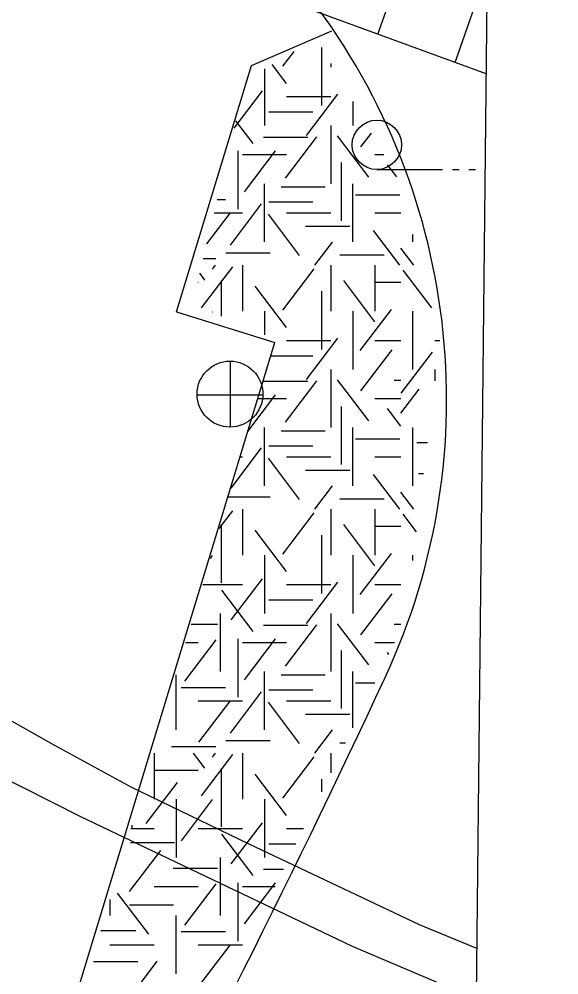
# Model space of a CAD drawing. Extents: x 419101 to 420177, y 4451541 to 4452254.
# Drawn here: x 420156.69 to 420173.1, y 4451997.49 to 4452026.51 of the extents above; entities that cross this region are included whole.
import ezdxf

# ---------------------------------------------------------------- set-up
doc = ezdxf.new("R2010")
doc.units = 0
for name, color, linetype in [('0_ÖNERİ_LEJAND', 7, 'Continuous'), ('3_HALİHAZIR', 7, 'Continuous'), ('Level 41', 7, 'Continuous'), ('Level 62', 7, 'Continuous')]:
    doc.layers.add(name, color=color, linetype=linetype)

msp = doc.modelspace()

# ---------------------------------------------------------------- linework, layer by layer
at = {"layer": '0_ÖNERİ_LEJAND'}
msp.add_lwpolyline([(419108.722, 4452245.778), (420173.096, 4452234.536), (420165.768, 4451540.511), (419101.295, 4451551.753)], close=True, dxfattribs=at)
at = {"layer": '3_HALİHAZIR'}
for p, q in [((420167.597, 4452026.051), (420169.027, 4452030.179)), ((420169.944, 4452025.191), (420170.915, 4452027.993)), ((420167.563, 4452021.944), (420169.563, 4452021.944)), ((420169.863, 4452021.944), (420170.063, 4452021.944)), ((420170.363, 4452021.944), (420170.563, 4452021.944)), ((420163.115, 4452014.117), (420163.115, 4452016.117)), ((420162.095, 4452015.107), (420164.095, 4452015.107))]:
    msp.add_line(p, q, dxfattribs=at)
for points in [[(420170.882, 4452024.847), (420163.345, 4452027.61), (420153.498, 4452031.252), (420149.703, 4452032.376), (420145.477, 4452033.596), (420142.683, 4452034.409)], [(420170.602, 4451998.293), (420168.86, 4451999.004), (420163.679, 4452001.454), (420160.096, 4452003.186), (420157.752, 4452004.468), (420155.484, 4452005.738), (420153.901, 4452006.714), (420152.253, 4452007.798), (420150.641, 4452009.235), (420148.989, 4452011.076), (420147.39, 4452013.155), (420146.108, 4452015.256), (420145.141, 4452017.244), (420144.301, 4452019.881), (420143.734, 4452024.564), (420143.42, 4452030.88)], [(420142.209, 4452022.28), (420142.82, 4452018.804), (420143.615, 4452016.331), (420144.698, 4452013.89), (420145.916, 4452011.954), (420147.404, 4452010.059), (420148.843, 4452008.626), (420151.105, 4452006.579), (420154.182, 4452004.504), (420158.533, 4452002.312), (420166.812, 4451998.362), (420170.586, 4451996.757)]]:
    msp.add_lwpolyline(points, dxfattribs=at)
for centre, radius in [((420167.563, 4452022.694), 0.75), ((420163.1, 4452015.125), 1)]:
    msp.add_circle(centre, radius, dxfattribs=at)
at = {"layer": 'Level 41'}
for p, q in [((420164.71, 4452025.083), (420165.046, 4452025.525)), ((420165.881, 4452025.645), (420165.881, 4452023.891)), ((420164.817, 4452024.557), (420164.378, 4452025.135)), ((420166.163, 4452025.161), (420166.163, 4452025.048)), ((420164.149, 4452025.002), (420164.149, 4452023.281)), ((420163.225, 4452023.199), (420164.09, 4452024.334)), ((420165.43, 4452022.98), (420166.379, 4452024.23)), ((420163.454, 4452024.164), (420163.477, 4452024.164)), ((420164.82, 4452024.164), (420166.163, 4452024.164)), ((420166.835, 4452024.009), (420166.835, 4452023.281)), ((420166.835, 4452024.009), (420166.835, 4452023.281)), ((420164.28, 4452023.694), (420165.623, 4452023.694)), ((420163.805, 4452022.735), (420163.279, 4452023.426)), ((420166.163, 4452023.281), (420166.163, 4452021.514)), ((420167.081, 4452022.629), (420167.397, 4452023.045)), ((420164.12, 4452022.924), (420165.463, 4452022.924)), ((420164.79, 4452021.683), (420165.74, 4452022.933)), ((420167.32, 4452021.717), (420166.371, 4452022.966)), ((420163.338, 4452022.509), (420163.338, 4452020.741)), ((420163.538, 4452021.263), (420164.487, 4452022.512)), ((420163.477, 4452022.397), (420164.82, 4452022.397)), ((420167.506, 4452022.397), (420167.776, 4452022.397)), ((420166.481, 4452022.159), (420166.481, 4452020.391)), ((420168.172, 4452021.718), (420167.888, 4452022.091)), ((420164.149, 4452019.746), (420164.149, 4452021.514)), ((420164.654, 4452021.416), (420165.997, 4452021.416)), ((420166.835, 4452019.746), (420166.835, 4452021.514)), ((420162.712, 4452021.031), (420162.96, 4452021.031)), ((420166.917, 4452021.171), (420168.26, 4452021.171)), ((420163.113, 4452019.649), (420164.062, 4452020.899)), ((420164.28, 4452020.96), (420165.623, 4452020.96)), ((420162.394, 4452019.687), (420163.102, 4452020.619)), ((420162.617, 4452020.63), (420163.477, 4452020.63)), ((420165.216, 4452019.335), (420164.266, 4452020.584)), ((420164.82, 4452020.63), (420166.163, 4452020.63)), ((420167.506, 4452020.63), (420168.294, 4452020.63)), ((420165.399, 4452020.223), (420166.742, 4452020.223)), ((420168.265, 4452019.037), (420167.463, 4452020.093)), ((420168.656, 4452019.746), (420168.656, 4452019.968)), ((420165.682, 4452019.037), (420166.219, 4452019.743)), ((420162.976, 4452019.418), (420164.319, 4452019.418)), ((420166.438, 4452019.349), (420167.781, 4452019.349)), ((420168.688, 4452019.037), (420168.294, 4452019.555)), ((420162.236, 4452017.747), (420163.183, 4452018.993)), ((420162.289, 4452019.243), (420162.667, 4452019.243)), ((420162.566, 4452018.917), (420162.657, 4452019.037)), ((420163.477, 4452019.037), (420163.477, 4452017.639)), ((420166.163, 4452019.037), (420166.163, 4452017.639)), ((420167.506, 4452019.037), (420167.506, 4452017.639)), ((420167.506, 4452019.037), (420167.506, 4452017.639)), ((420162.34, 4452018.585), (420162.182, 4452018.793)), ((420164.71, 4452017.674), (420165.659, 4452018.924)), ((420169.231, 4452017.749), (420168.366, 4452018.889)), ((420162.118, 4452018.523), (420162.134, 4452018.523)), ((420162.833, 4452018.57), (420162.833, 4452017.491)), ((420164.817, 4452017.148), (420163.868, 4452018.397)), ((420167.507, 4452017.323), (420166.558, 4452018.572)), ((420167.506, 4452018.523), (420168.294, 4452018.523)), ((420165.881, 4452018.249), (420165.881, 4452016.482)), ((420162.557, 4452017.609), (420162.571, 4452017.627)), ((420164.149, 4452017.639), (420164.149, 4452016.927)), ((420166.835, 4452017.639), (420166.835, 4452015.872)), ((420166.835, 4452017.639), (420166.835, 4452015.872)), ((420167.055, 4452016.446), (420168.004, 4452017.696)), ((420168.656, 4452015.872), (420168.656, 4452017.639)), ((420164.82, 4452016.755), (420166.163, 4452016.755)), ((420165.43, 4452015.571), (420166.379, 4452016.821)), ((420167.506, 4452016.755), (420168.294, 4452016.755)), ((420169.327, 4452016.755), (420169.476, 4452016.755)), ((420167.081, 4452015.22), (420168.031, 4452016.469)), ((420168.304, 4452015.151), (420169.253, 4452016.4)), ((420164.319, 4452016.285), (420165.623, 4452016.285)), ((420166.163, 4452015.872), (420166.163, 4452014.105)), ((420169.327, 4452015.872), (420169.327, 4452015.528)), ((420164.12, 4452015.515), (420165.463, 4452015.515)), ((420164.79, 4452014.274), (420165.74, 4452015.524)), ((420167.32, 4452014.308), (420166.371, 4452015.557)), ((420168.09, 4452015.548), (420168.294, 4452015.548)), ((420168.294, 4452014.542), (420168.853, 4452015.278)), ((420163.642, 4452013.991), (420164.487, 4452015.103)), ((420163.936, 4452014.988), (420164.82, 4452014.988)), ((420167.506, 4452014.988), (420168.294, 4452014.988)), ((420166.481, 4452014.75), (420166.481, 4452012.982)), ((420168.294, 4452014.148), (420167.888, 4452014.682)), ((420164.149, 4452012.337), (420164.149, 4452014.105)), ((420166.835, 4452012.337), (420166.835, 4452014.105)), ((420168.656, 4452012.337), (420168.656, 4452014.105)), ((420164.654, 4452014.007), (420165.997, 4452014.007)), ((420166.917, 4452013.762), (420168.26, 4452013.762)), ((420163.134, 4452012.268), (420164.062, 4452013.49)), ((420164.28, 4452013.551), (420165.623, 4452013.551)), ((420168.779, 4452013.656), (420169.1, 4452013.656)), ((420163.415, 4452013.221), (420163.477, 4452013.221)), ((420165.216, 4452011.926), (420164.266, 4452013.175)), ((420164.82, 4452013.221), (420166.163, 4452013.221)), ((420167.506, 4452013.221), (420168.294, 4452013.221)), ((420165.399, 4452012.814), (420166.742, 4452012.814)), ((420168.265, 4452011.628), (420167.463, 4452012.684)), ((420168.833, 4452012.71), (420168.986, 4452012.71)), ((420165.682, 4452011.628), (420166.219, 4452012.334)), ((420168.688, 4452011.628), (420168.294, 4452012.146)), ((420163.058, 4452012.009), (420164.319, 4452012.009)), ((420166.438, 4452011.94), (420167.781, 4452011.94)), ((420162.773, 4452011.045), (420163.183, 4452011.584)), ((420163.477, 4452011.628), (420163.477, 4452010.23)), ((420164.71, 4452010.265), (420165.659, 4452011.515)), ((420166.163, 4452011.628), (420166.163, 4452010.23)), ((420167.506, 4452011.628), (420167.506, 4452010.23)), ((420167.506, 4452011.628), (420167.506, 4452010.23)), ((420168.772, 4452010.946), (420168.366, 4452011.48)), ((420162.833, 4452011.161), (420162.833, 4452009.394)), ((420167.507, 4452009.914), (420166.558, 4452011.163)), ((420164.817, 4452009.739), (420163.868, 4452010.988)), ((420167.506, 4452011.114), (420168.294, 4452011.114)), ((420165.881, 4452010.84), (420165.881, 4452009.073)), ((420167.055, 4452009.037), (420168.004, 4452010.287)), ((420162.503, 4452010.128), (420162.571, 4452010.218)), ((420164.149, 4452010.23), (420164.149, 4452008.463)), ((420166.835, 4452010.23), (420166.835, 4452008.463)), ((420166.835, 4452010.23), (420166.835, 4452008.463)), ((420168.656, 4452010.072), (420168.656, 4452010.23)), ((420163.139, 4452008.267), (420164.09, 4452009.516)), ((420165.43, 4452008.162), (420166.379, 4452009.412)), ((420162.272, 4452009.346), (420163.477, 4452009.346)), ((420163.805, 4452007.917), (420162.855, 4452009.166)), ((420164.82, 4452009.346), (420166.163, 4452009.346)), ((420167.506, 4452009.346), (420168.294, 4452009.346)), ((420164.28, 4452008.876), (420165.623, 4452008.876)), ((420167.081, 4452007.811), (420168.031, 4452009.06)), ((420162.806, 4452008.463), (420162.806, 4452006.696)), ((420166.163, 4452008.463), (420166.163, 4452006.696)), ((420161.916, 4452008.139), (420162.721, 4452008.139)), ((420164.12, 4452008.106), (420165.463, 4452008.106)), ((420164.79, 4452006.865), (420165.74, 4452008.115)), ((420167.32, 4452006.899), (420166.371, 4452008.148)), ((420168.09, 4452008.139), (420168.294, 4452008.139)), ((420161.727, 4452006.409), (420162.677, 4452007.659)), ((420163.338, 4452007.691), (420163.338, 4452005.923)), ((420163.538, 4452006.445), (420164.487, 4452007.694)), ((420161.751, 4452007.579), (420162.134, 4452007.579)), ((420163.477, 4452007.579), (420164.82, 4452007.579)), ((420167.506, 4452007.579), (420168.103, 4452007.579)), ((420166.481, 4452007.341), (420166.481, 4452005.573)), ((420167.927, 4452007.221), (420167.888, 4452007.273)), ((420161.463, 4452004.928), (420161.463, 4452006.603)), ((420164.149, 4452004.928), (420164.149, 4452006.696)), ((420164.654, 4452006.598), (420165.997, 4452006.598)), ((420166.835, 4452004.994), (420166.835, 4452006.696)), ((420161.617, 4452006.213), (420162.96, 4452006.213)), ((420166.917, 4452006.353), (420167.502, 4452006.353)), ((420163.113, 4452004.831), (420164.062, 4452006.081)), ((420164.28, 4452006.142), (420165.623, 4452006.142)), ((420162.134, 4452005.812), (420163.477, 4452005.812)), ((420162.153, 4452004.552), (420163.102, 4452005.801)), ((420165.216, 4452004.517), (420164.266, 4452005.766)), ((420164.82, 4452005.812), (420166.163, 4452005.812)), ((420165.399, 4452005.405), (420166.742, 4452005.405)), ((420165.682, 4452004.219), (420166.219, 4452004.925)), ((420162.976, 4452004.6), (420164.319, 4452004.6)), ((420166.438, 4452004.531), (420166.608, 4452004.531)), ((420160.791, 4452004.219), (420160.791, 4452002.821)), ((420161.324, 4452004.425), (420162.667, 4452004.425)), ((420162.34, 4452003.767), (420161.996, 4452004.219)), ((420162.233, 4452002.925), (420163.183, 4452004.175)), ((420162.566, 4452004.099), (420162.657, 4452004.219)), ((420163.477, 4452004.219), (420163.477, 4452002.821)), ((420166.163, 4452004.219), (420166.163, 4452003.623)), ((420164.71, 4452002.856), (420165.659, 4452004.106)), ((420160.791, 4452003.705), (420162.134, 4452003.705)), ((420162.833, 4452003.752), (420162.833, 4452001.985)), ((420160.556, 4452002.084), (420161.505, 4452003.334)), ((420164.817, 4452002.33), (420163.868, 4452003.579)), ((420165.881, 4452003.431), (420165.881, 4452003.048)), ((420161.463, 4452002.821), (420161.463, 4452001.054)), ((420161.622, 4452001.559), (420162.571, 4452002.809)), ((420164.149, 4452002.821), (420164.149, 4452001.054)), ((420160.086, 4452001.937), (420160.791, 4452001.937)), ((420160.116, 4452002.037), (420160.116, 4452001.95)), ((420162.134, 4452001.937), (420163.477, 4452001.937)), ((420163.139, 4452000.858), (420164.09, 4452002.107)), ((420164.82, 4452001.937), (420165.336, 4452001.937)), ((420163.805, 4452000.508), (420162.855, 4452001.757)), ((420160.072, 4452001.503), (420161.415, 4452001.503)), ((420164.28, 4452001.467), (420165.106, 4452001.467)), ((420160.05, 4452000.016), (420160.999, 4452001.266)), ((420162.806, 4452001.054), (420162.806, 4451999.287)), ((420161.378, 4452000.73), (420162.721, 4452000.73)), ((420164.12, 4452000.697), (420164.728, 4452000.697)), ((420160.791, 4452000.17), (420162.134, 4452000.17)), ((420161.727, 4451999), (420162.677, 4452000.25)), ((420163.338, 4452000.282), (420163.338, 4451998.514)), ((420163.477, 4452000.17), (420164.469, 4452000.17)), ((420163.538, 4451999.036), (420164.487, 4452000.285)), ((420160.635, 4451998.719), (420159.686, 4451999.969)), ((420159.448, 4451999.773), (420159.448, 4451999.287)), ((420160.045, 4451999.61), (420161.388, 4451999.61)), ((420161.463, 4451997.519), (420161.463, 4451999.287)), ((420159.172, 4451998.838), (420160.243, 4451998.838)), ((420161.617, 4451998.804), (420162.96, 4451998.804)), ((420159.448, 4451998.403), (420160.791, 4451998.403)), ((420162.134, 4451998.403), (420163.477, 4451998.403)), ((420162.153, 4451997.143), (420163.102, 4451998.392)), ((420158.954, 4451997.892), (420160.296, 4451997.892)), ((420160.062, 4451996.81), (420160.891, 4451997.901))]:
    msp.add_line(p, q, dxfattribs=at)
at = {"layer": 'Level 62'}
for p, q in [((420163.752, 4452025.104), (420166.192, 4452026.151)), ((420163.752, 4452025.104), (420166.192, 4452026.151)), ((420163.752, 4452025.104), (420166.192, 4452026.151)), ((420161.472, 4452017.619), (420163.752, 4452025.104)), ((420161.472, 4452017.619), (420163.752, 4452025.104)), ((420161.472, 4452017.619), (420163.752, 4452025.104)), ((420161.472, 4452017.619), (420164.464, 4452016.688)), ((420161.472, 4452017.619), (420164.464, 4452016.688)), ((420161.472, 4452017.619), (420164.464, 4452016.688)), ((420156.953, 4451992.03), (420164.464, 4452016.688)), ((420156.953, 4451992.03), (420164.464, 4452016.688)), ((420156.953, 4451992.03), (420164.464, 4452016.688))]:
    msp.add_line(p, q, dxfattribs=at)
for centre, radius, start, end in [((420149.684, 4452014.96), 20, 335.0179, 38.5346), ((419868.799, 4452145.832), 329.876, 327.71321, 335.01788)]:
    msp.add_arc(centre, radius, start, end, dxfattribs=at)

doc.saveas('drawing.dxf')
